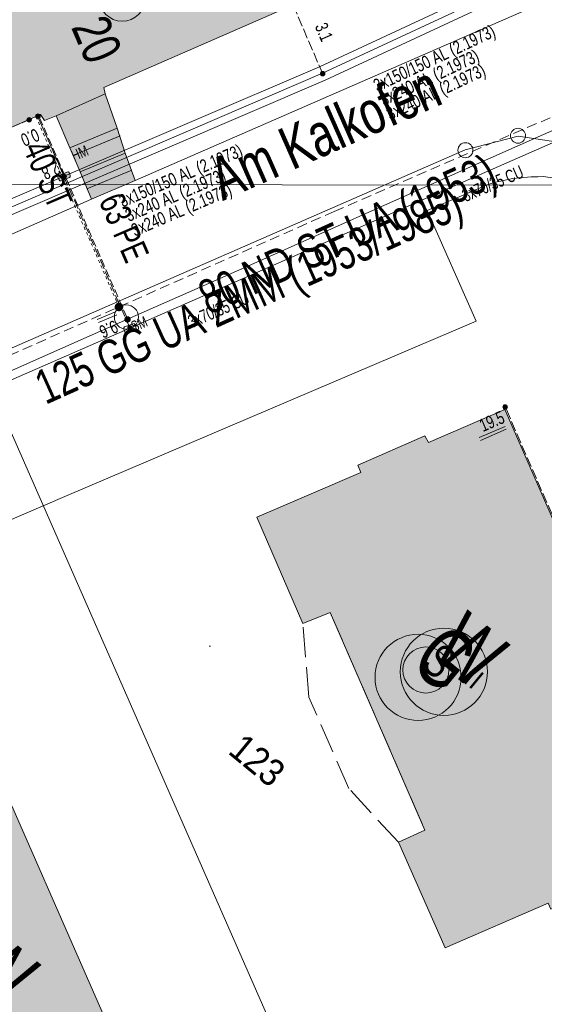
# Model space of a CAD drawing. Header units: metres. Extents: x -740 to 758, y -633 to 854.
# Tile 1055 of 1056: x 480 to 502, y 204 to 245. Entities that reach past the tile are written whole.
import ezdxf

# ---------------------------------------------------------------- set-up
doc = ezdxf.new("R2010")
doc.units = ezdxf.units.M
doc.header["$MEASUREMENT"] = 0
for name, pattern in [('1248_416', [1.664, 1.248, -0.416]), ('125_125', [0.2496, 0.1248, -0.1248]), ('333_125', [0.4576, 0.3328, -0.1248]), ('416_125', [0.5408, 0.416, -0.1248]), ('416_208', [0.624, 0.416, -0.208])]:
    doc.linetypes.add(name, pattern=pattern)
for name, color, linetype in [('Gas.LOVION', 7, 'Continuous'), ('gas_projekt.LOVION', 7, 'Continuous'), ('Gis.LOVION', 7, 'Continuous'), ('Grundkarte.LOVION', 7, 'Continuous'), ('Grundkarte_Text.LOVION', 7, 'Continuous'), ('Strom.LOVION', 7, 'Continuous'), ('StromBemass.LOVION', 7, 'Continuous'), ('Telko.LOVION', 7, 'Continuous'), ('ViewBounds.LOVION', 7, 'Continuous'), ('Wasser.LOVION', 7, 'Continuous'), ('wasser_projekt.LOVION', 7, 'Continuous')]:
    doc.layers.add(name, color=color, linetype=linetype)
doc.styles.add('ERSTELLTER_STIL_1', font='arial.ttf')

msp = doc.modelspace()

# ---------------------------------------------------------------- hatches: boundary and pattern name
at = {"layer": 'Gas.LOVION', "linetype": 'Continuous', "lineweight": 13}
for points in [[(480.754, 241.133), (481.463, 241.438), (481.311, 241.778), (480.615, 241.489)], [(484.676, 233.274), (484.689, 233.292), (484.699, 233.311), (484.707, 233.332), (484.713, 233.353), (484.715, 233.375), (484.715, 233.397), (484.712, 233.419), (484.707, 233.441), (484.699, 233.461), (484.688, 233.481), (484.675, 233.498), (484.66, 233.514), (484.643, 233.528), (484.624, 233.54), (484.604, 233.55), (484.583, 233.556), (484.561, 233.56), (484.539, 233.562), (484.517, 233.56), (484.495, 233.556), (484.474, 233.549), (484.454, 233.54), (484.436, 233.528), (484.419, 233.514), (484.404, 233.497), (484.391, 233.48), (484.38, 233.46), (484.372, 233.44), (484.367, 233.418), (484.364, 233.396), (484.364, 233.374), (484.367, 233.352), (484.372, 233.331), (484.381, 233.31), (484.391, 233.291), (484.404, 233.273), (484.42, 233.257), (484.437, 233.243), (484.455, 233.231), (484.475, 233.222), (484.496, 233.215), (484.518, 233.211), (484.54, 233.21), (484.562, 233.211), (484.584, 233.215), (484.605, 233.222), (484.625, 233.232), (484.644, 233.244), (484.66, 233.258)], [(484.679, 233.275), (484.692, 233.293), (484.702, 233.312), (484.711, 233.333), (484.716, 233.354), (484.719, 233.376), (484.719, 233.398), (484.716, 233.42), (484.71, 233.441), (484.702, 233.462), (484.691, 233.481), (484.678, 233.499), (484.663, 233.515), (484.646, 233.529), (484.627, 233.54), (484.607, 233.55), (484.587, 233.556), (484.565, 233.56), (484.543, 233.562), (484.521, 233.56), (484.499, 233.556), (484.478, 233.549), (484.458, 233.54), (484.44, 233.528), (484.423, 233.514), (484.408, 233.498), (484.395, 233.48), (484.384, 233.461), (484.376, 233.44), (484.371, 233.419), (484.368, 233.397), (484.368, 233.375), (484.371, 233.353), (484.377, 233.332), (484.385, 233.311), (484.396, 233.292), (484.409, 233.274), (484.424, 233.258), (484.441, 233.244), (484.459, 233.232), (484.479, 233.223), (484.5, 233.216), (484.522, 233.212), (484.544, 233.211), (484.566, 233.212), (484.588, 233.216), (484.609, 233.223), (484.628, 233.233), (484.647, 233.245), (484.664, 233.259)]]:
    msp.add_hatch(color=7, dxfattribs=at).paths.add_polyline_path(points)
at = {"layer": 'Grundkarte.LOVION', "linetype": 'Continuous', "lineweight": 18}
for color, points in [(9, [(471.824, 247.368), (475.552, 238.866), (481.277, 241.376), (481.449, 241.127), (481.932, 241.322), (483.971, 242.231), (483.916, 242.491), (491.739, 245.916), (488.09, 254.515), (487.581, 254.288), (484.718, 253.032), (479.36, 250.706), (476.046, 249.229), (472.955, 247.892)]), (254, [(484.466, 240.801), (483.971, 242.231), (481.932, 241.322), (482.506, 239.989)]), (254, [(484.466, 240.801), (483.971, 242.231), (481.932, 241.322), (482.506, 239.989)]), (254, [(484.803, 239.77), (484.466, 240.801), (482.506, 239.989), (482.928, 238.996)]), (254, [(485.21, 238.628), (484.803, 239.77), (482.928, 238.996), (483.394, 237.859)]), (9, [(496.14, 211.175), (498.077, 206.783), (502.358, 208.65), (502.471, 208.395), (505.307, 209.618), (505.161, 209.899), (508.364, 211.306), (500.562, 229.134), (497.386, 227.759), (497.24, 228.041), (494.463, 226.823), (494.582, 226.51), (490.269, 224.669), (492.18, 220.245), (493.316, 220.711), (497.245, 211.667)]), (9, [(471.379, 208.695), (476.886, 196.199), (485.605, 200.125), (480.092, 212.68)])]:
    msp.add_hatch(color=color, dxfattribs=at).paths.add_polyline_path(points)
at = {"layer": 'Strom.LOVION', "linetype": 'Continuous', "lineweight": 13}
for points in [[(480.685, 241.082), (481.633, 241.514), (481.554, 241.713), (480.59, 241.294)], [(482.137, 238.623), (482.493, 238.761), (482.519, 238.793), (482.514, 238.852), (482.473, 238.966), (482.441, 238.992), (482.382, 238.987), (482.042, 238.835), (482.026, 238.848), (482, 238.816), (482.005, 238.758), (482.059, 238.659), (482.075, 238.646), (482.078, 238.617)]]:
    msp.add_hatch(color=7, dxfattribs=at).paths.add_polyline_path(points)
at = {"layer": 'StromBemass.LOVION', "linetype": 'Continuous', "lineweight": 13}
for points in [[(493.068, 243.01), (493.075, 243.02), (493.081, 243.03), (493.085, 243.041), (493.088, 243.052), (493.089, 243.064), (493.089, 243.076), (493.088, 243.088), (493.085, 243.099), (493.08, 243.11), (493.075, 243.12), (493.068, 243.13), (493.059, 243.138), (493.05, 243.146), (493.04, 243.152), (493.03, 243.157), (493.018, 243.161), (493.007, 243.163), (492.995, 243.164), (492.983, 243.163), (492.972, 243.161), (492.96, 243.157), (492.95, 243.152), (492.94, 243.146), (492.931, 243.138), (492.923, 243.129), (492.916, 243.12), (492.91, 243.109), (492.906, 243.098), (492.903, 243.087), (492.901, 243.075), (492.902, 243.064), (492.903, 243.052), (492.906, 243.04), (492.91, 243.029), (492.916, 243.019), (492.923, 243.01), (492.931, 243.001), (492.94, 242.993), (492.95, 242.987), (492.961, 242.982), (492.972, 242.979), (492.984, 242.976), (492.996, 242.976), (493.007, 242.977), (493.019, 242.979), (493.03, 242.982), (493.041, 242.987), (493.051, 242.994), (493.06, 243.001)], [(480.885, 241.093), (480.892, 241.102), (480.897, 241.113), (480.902, 241.124), (480.905, 241.136), (480.906, 241.147), (480.906, 241.159), (480.905, 241.171), (480.902, 241.183), (480.897, 241.194), (480.891, 241.204), (480.884, 241.214), (480.876, 241.223), (480.867, 241.23), (480.857, 241.237), (480.846, 241.242), (480.834, 241.245), (480.823, 241.248), (480.811, 241.248), (480.799, 241.248), (480.787, 241.245), (480.776, 241.242), (480.765, 241.236), (480.755, 241.23), (480.746, 241.222), (480.738, 241.214), (480.731, 241.204), (480.725, 241.193), (480.72, 241.182), (480.718, 241.171), (480.716, 241.159), (480.716, 241.147), (480.718, 241.135), (480.721, 241.123), (480.725, 241.112), (480.731, 241.102), (480.738, 241.092), (480.746, 241.084), (480.755, 241.076), (480.766, 241.07), (480.776, 241.064), (480.788, 241.061), (480.799, 241.059), (480.811, 241.058), (480.823, 241.059), (480.835, 241.061), (480.846, 241.065), (480.857, 241.07), (480.867, 241.076), (480.876, 241.084)], [(481.251, 241.245), (481.258, 241.255), (481.263, 241.265), (481.268, 241.276), (481.27, 241.288), (481.272, 241.299), (481.272, 241.311), (481.27, 241.323), (481.267, 241.334), (481.263, 241.345), (481.257, 241.355), (481.25, 241.365), (481.242, 241.373), (481.233, 241.381), (481.223, 241.387), (481.212, 241.392), (481.201, 241.396), (481.19, 241.398), (481.178, 241.399), (481.166, 241.398), (481.154, 241.396), (481.143, 241.392), (481.133, 241.387), (481.123, 241.381), (481.114, 241.373), (481.106, 241.364), (481.099, 241.355), (481.093, 241.345), (481.089, 241.334), (481.086, 241.322), (481.084, 241.31), (481.084, 241.299), (481.086, 241.287), (481.089, 241.276), (481.093, 241.265), (481.099, 241.254), (481.106, 241.245), (481.114, 241.236), (481.123, 241.229), (481.133, 241.222), (481.144, 241.217), (481.155, 241.214), (481.167, 241.212), (481.178, 241.211), (481.19, 241.212), (481.202, 241.214), (481.213, 241.218), (481.224, 241.223), (481.234, 241.229), (481.243, 241.237)], [(482.34, 238.738), (482.347, 238.748), (482.353, 238.759), (482.357, 238.77), (482.36, 238.781), (482.362, 238.793), (482.362, 238.805), (482.36, 238.816), (482.357, 238.828), (482.353, 238.839), (482.347, 238.849), (482.34, 238.859), (482.332, 238.867), (482.323, 238.875), (482.313, 238.881), (482.302, 238.886), (482.291, 238.89), (482.279, 238.892), (482.267, 238.893), (482.255, 238.892), (482.244, 238.89), (482.232, 238.886), (482.222, 238.881), (482.212, 238.875), (482.203, 238.867), (482.195, 238.858), (482.188, 238.849), (482.182, 238.838), (482.178, 238.827), (482.175, 238.816), (482.173, 238.804), (482.173, 238.792), (482.175, 238.78), (482.178, 238.769), (482.182, 238.758), (482.188, 238.748), (482.195, 238.738), (482.203, 238.729), (482.212, 238.722), (482.222, 238.716), (482.233, 238.711), (482.244, 238.707), (482.256, 238.705), (482.268, 238.704), (482.28, 238.705), (482.291, 238.707), (482.303, 238.711), (482.313, 238.716), (482.323, 238.722), (482.332, 238.73)], [(482.34, 238.738), (482.347, 238.748), (482.353, 238.759), (482.357, 238.77), (482.36, 238.781), (482.362, 238.793), (482.362, 238.805), (482.36, 238.816), (482.357, 238.828), (482.353, 238.839), (482.347, 238.849), (482.34, 238.859), (482.332, 238.867), (482.323, 238.875), (482.313, 238.881), (482.302, 238.886), (482.291, 238.89), (482.279, 238.892), (482.267, 238.893), (482.255, 238.892), (482.244, 238.89), (482.232, 238.886), (482.222, 238.881), (482.212, 238.875), (482.203, 238.867), (482.195, 238.858), (482.188, 238.849), (482.182, 238.838), (482.178, 238.827), (482.175, 238.816), (482.173, 238.804), (482.173, 238.792), (482.175, 238.78), (482.178, 238.769), (482.182, 238.758), (482.188, 238.748), (482.195, 238.738), (482.203, 238.729), (482.212, 238.722), (482.222, 238.716), (482.233, 238.711), (482.244, 238.707), (482.256, 238.705), (482.268, 238.704), (482.28, 238.705), (482.291, 238.707), (482.303, 238.711), (482.313, 238.716), (482.323, 238.722), (482.332, 238.73)], [(485.069, 232.453), (485.075, 232.462), (485.081, 232.473), (485.085, 232.484), (485.088, 232.495), (485.09, 232.507), (485.09, 232.518), (485.088, 232.53), (485.085, 232.541), (485.081, 232.552), (485.075, 232.563), (485.068, 232.572), (485.06, 232.581), (485.051, 232.588), (485.041, 232.594), (485.03, 232.599), (485.019, 232.603), (485.008, 232.605), (484.996, 232.606), (484.984, 232.605), (484.973, 232.603), (484.961, 232.599), (484.951, 232.594), (484.941, 232.588), (484.932, 232.58), (484.924, 232.572), (484.917, 232.562), (484.911, 232.552), (484.907, 232.541), (484.904, 232.529), (484.903, 232.518), (484.903, 232.506), (484.904, 232.494), (484.907, 232.483), (484.912, 232.472), (484.917, 232.462), (484.924, 232.452), (484.932, 232.444), (484.941, 232.436), (484.951, 232.43), (484.962, 232.425), (484.973, 232.421), (484.985, 232.419), (484.996, 232.419), (485.008, 232.419), (485.02, 232.422), (485.031, 232.425), (485.042, 232.43), (485.051, 232.437), (485.06, 232.444)], [(500.644, 229.174), (500.651, 229.183), (500.656, 229.193), (500.661, 229.204), (500.664, 229.216), (500.665, 229.227), (500.665, 229.239), (500.663, 229.25), (500.661, 229.262), (500.656, 229.273), (500.651, 229.283), (500.644, 229.292), (500.636, 229.301), (500.627, 229.308), (500.617, 229.314), (500.606, 229.319), (500.595, 229.323), (500.584, 229.325), (500.572, 229.326), (500.56, 229.325), (500.549, 229.323), (500.538, 229.319), (500.527, 229.314), (500.518, 229.308), (500.509, 229.3), (500.501, 229.292), (500.494, 229.282), (500.488, 229.272), (500.484, 229.261), (500.481, 229.25), (500.48, 229.238), (500.48, 229.227), (500.481, 229.215), (500.484, 229.204), (500.488, 229.193), (500.494, 229.183), (500.501, 229.173), (500.509, 229.165), (500.518, 229.157), (500.528, 229.151), (500.538, 229.146), (500.55, 229.143), (500.561, 229.141), (500.573, 229.14), (500.584, 229.141), (500.596, 229.143), (500.607, 229.147), (500.617, 229.152), (500.627, 229.158), (500.636, 229.165)]]:
    msp.add_hatch(color=7, dxfattribs=at).paths.add_polyline_path(points)
at = {"layer": 'Wasser.LOVION', "linetype": 'Continuous', "lineweight": 13}
for points in [[(480.868, 241.173), (481.561, 241.492), (481.409, 241.832), (480.73, 241.529)], [(484.999, 232.787), (485.009, 232.8), (485.017, 232.815), (485.023, 232.83), (485.027, 232.847), (485.029, 232.863), (485.029, 232.88), (485.027, 232.897), (485.023, 232.913), (485.016, 232.928), (485.008, 232.943), (484.998, 232.956), (484.987, 232.969), (484.974, 232.979), (484.96, 232.988), (484.945, 232.995), (484.929, 233), (484.912, 233.003), (484.896, 233.004), (484.879, 233.003), (484.863, 233), (484.847, 232.995), (484.832, 232.988), (484.818, 232.979), (484.805, 232.968), (484.793, 232.956), (484.784, 232.942), (484.776, 232.927), (484.769, 232.912), (484.765, 232.896), (484.763, 232.879), (484.763, 232.862), (484.766, 232.846), (484.77, 232.83), (484.776, 232.814), (484.784, 232.8), (484.794, 232.786), (484.805, 232.774), (484.818, 232.763), (484.832, 232.754), (484.848, 232.747), (484.864, 232.742), (484.88, 232.739), (484.897, 232.738), (484.913, 232.739), (484.93, 232.742), (484.946, 232.748), (484.961, 232.755), (484.975, 232.764), (484.988, 232.774)], [(484.999, 232.787), (485.009, 232.8), (485.017, 232.815), (485.023, 232.83), (485.027, 232.847), (485.029, 232.863), (485.029, 232.88), (485.027, 232.897), (485.023, 232.913), (485.016, 232.928), (485.008, 232.943), (484.998, 232.956), (484.987, 232.969), (484.974, 232.979), (484.96, 232.988), (484.945, 232.995), (484.929, 233), (484.912, 233.003), (484.896, 233.004), (484.879, 233.003), (484.863, 233), (484.847, 232.995), (484.832, 232.988), (484.818, 232.979), (484.805, 232.968), (484.793, 232.956), (484.784, 232.942), (484.776, 232.927), (484.769, 232.912), (484.765, 232.896), (484.763, 232.879), (484.763, 232.862), (484.766, 232.846), (484.77, 232.83), (484.776, 232.814), (484.784, 232.8), (484.794, 232.786), (484.805, 232.774), (484.818, 232.763), (484.832, 232.754), (484.848, 232.747), (484.864, 232.742), (484.88, 232.739), (484.897, 232.738), (484.913, 232.739), (484.93, 232.742), (484.946, 232.748), (484.961, 232.755), (484.975, 232.764), (484.988, 232.774)]]:
    msp.add_hatch(color=7, dxfattribs=at).paths.add_polyline_path(points)

# ---------------------------------------------------------------- linework, layer by layer
at = {"layer": 'Gas.LOVION', "color": 5, "linetype": '416_208', "lineweight": 18}
msp.add_lwpolyline([(422.543, 303.11), (423.986, 303.162), (440.327, 303.193), (447.966, 285.527), (448.29, 284.775), (456.54, 265.395), (462.118, 252.626), (473.139, 228.329), (484.54, 233.39), (493.478, 237.352), (506.279, 242.904), (507.88, 243.608), (508.758, 243.856)], dxfattribs=at)
at = {"layer": 'Gas.LOVION', "color": 5, "linetype": '125_125', "lineweight": 18}
msp.add_lwpolyline([(484.54, 233.39), (481.093, 241.284)], dxfattribs=at)
at = {"layer": 'Gas.LOVION', "color": 7, "linetype": 'Continuous', "lineweight": 13}
msp.add_lwpolyline([(488.282, 219.303), (488.311, 219.306)], dxfattribs=at)
at = {"layer": 'Gas.LOVION', "color": 5, "linetype": 'Continuous', "lineweight": 18}
msp.add_circle((496.96, 218.014), 1.788, dxfattribs=at)
at = {"layer": 'gas_projekt.LOVION', "color": 7, "linetype": 'Continuous', "lineweight": 13}
msp.add_lwpolyline([(488.282, 219.303), (488.311, 219.306)], dxfattribs=at)
at = {"layer": 'Gis.LOVION', "color": 7, "linetype": 'Continuous', "lineweight": 13}
msp.add_lwpolyline([(488.282, 219.303), (488.311, 219.306)], dxfattribs=at)
at = {"layer": 'Grundkarte.LOVION', "color": 8, "linetype": 'Continuous', "lineweight": 18}
for points in [[(501.907, 245.905), (485.21, 238.628), (483.394, 237.859), (475.571, 234.434), (469.363, 231.729), (461.195, 228.211), (459.299, 227.346), (445.857, 221.539), (444.015, 220.738), (436.76, 217.546), (434.349, 216.512), (431.306, 218.313), (425.388, 231.685), (515.054, 270.747)], [(507.011, 248.119), (509.97, 241.433), (510.235, 240.838), (537.767, 177.502), (538.107, 176.737), (539.22, 175.338), (540.701, 174.39), (535.533, 170.722), (535.441, 171.659), (535.121, 172.514), (520.648, 205.68), (507.082, 236.806), (505.647, 238.793), (503.507, 240.121), (501.108, 240.478), (498.917, 239.909), (478.763, 231.111), (466.097, 225.528), (465.206, 224.968), (464.584, 224.079), (464.277, 222.985), (464.471, 221.911), (491.377, 160.435)], [(464.366, 133.203), (423.71, 226.172), (426.075, 227.082), (430.058, 217.778), (430.65, 216.86), (431.629, 216.217), (432.653, 216.022), (433.76, 216.189), (434.349, 216.512), (436.76, 217.546), (444.015, 220.738), (445.857, 221.539), (459.299, 227.346), (461.195, 228.211), (469.363, 231.729), (475.571, 234.434), (483.394, 237.859), (485.21, 238.628), (501.907, 245.905)], [(482.928, 238.996), (484.803, 239.77)], [(497.331, 237.389), (499.827, 238.461), (500.114, 238.548), (500.896, 238.713), (501.657, 238.787), (501.924, 238.784), (502.158, 238.807), (502.638, 238.736)], [(478.068, 223.713), (482.295, 225.515), (499.376, 232.801), (497.331, 237.389)]]:
    msp.add_lwpolyline(points, dxfattribs=at)
for points in [[(471.824, 247.368), (472.955, 247.892), (476.046, 249.229), (479.36, 250.706), (484.718, 253.032), (487.581, 254.288), (488.09, 254.515), (491.739, 245.916), (483.916, 242.491), (483.971, 242.231), (481.932, 241.322), (481.449, 241.127), (481.277, 241.376), (475.552, 238.866)], [(494.994, 194.186), (478.763, 231.111), (498.917, 239.909), (501.108, 240.478), (503.507, 240.121), (505.647, 238.793), (507.082, 236.806), (520.648, 205.68)], [(491.377, 160.435), (464.471, 221.911), (464.277, 222.985), (464.584, 224.079), (465.206, 224.968), (466.097, 225.528), (478.763, 231.111), (494.994, 194.186), (511.917, 155.615), (507.743, 152.961), (502.402, 165.266), (501.919, 165.071), (501.154, 164.73), (497.272, 163.021), (492.456, 160.895)], [(496.14, 211.175), (497.245, 211.667), (493.316, 220.711), (492.18, 220.245), (490.269, 224.669), (494.582, 226.51), (494.463, 226.823), (497.24, 228.041), (497.386, 227.759), (500.562, 229.134), (508.364, 211.306), (505.161, 209.899), (505.307, 209.618), (502.471, 208.395), (502.358, 208.65), (498.077, 206.783)], [(471.379, 208.695), (480.092, 212.68), (485.605, 200.125), (476.886, 196.199)]]:
    msp.add_lwpolyline(points, close=True, dxfattribs=at)
at = {"layer": 'Grundkarte.LOVION', "color": 253, "linetype": 'Continuous', "lineweight": 18}
for points in [[(501.907, 245.905), (485.21, 238.628), (483.394, 237.859), (475.571, 234.434), (469.363, 231.729), (461.195, 228.211), (459.299, 227.346), (445.857, 221.539), (444.015, 220.738), (436.76, 217.546), (434.349, 216.512), (431.306, 218.313), (425.388, 231.685), (422.645, 237.978), (423.714, 239.738), (424.702, 240.219), (422.418, 245.434)], [(422.418, 245.434), (424.702, 240.219), (423.714, 239.738), (422.645, 237.978), (425.388, 231.685), (431.306, 218.313), (434.349, 216.512), (436.76, 217.546), (444.015, 220.738), (445.857, 221.539), (459.299, 227.346), (461.195, 228.211), (469.363, 231.729), (475.571, 234.434), (483.394, 237.859), (485.21, 238.628), (501.907, 245.905)], [(503.507, 240.121), (501.108, 240.478), (498.917, 239.909), (478.763, 231.111), (466.097, 225.528), (465.206, 224.968), (464.584, 224.079), (464.277, 222.985), (464.471, 221.911), (491.377, 160.435)]]:
    msp.add_lwpolyline(points, dxfattribs=at)
at = {"layer": 'Grundkarte.LOVION', "color": 251, "linetype": 'Continuous', "lineweight": 13}
for points in [[(484.466, 240.801), (482.506, 239.989), (481.932, 241.322), (483.971, 242.231)], [(484.466, 240.801), (482.506, 239.989), (481.932, 241.322), (483.971, 242.231)], [(484.803, 239.77), (482.928, 238.996), (482.506, 239.989), (484.466, 240.801)], [(485.21, 238.628), (483.394, 237.859), (482.928, 238.996), (484.803, 239.77)]]:
    msp.add_lwpolyline(points, close=True, dxfattribs=at)
at = {"layer": 'Grundkarte.LOVION', "color": 253, "linetype": 'Continuous', "lineweight": 18}
msp.add_lwpolyline([(535.533, 170.722), (511.917, 155.615), (507.743, 152.961), (502.402, 165.266), (501.919, 165.071), (501.154, 164.73), (497.272, 163.021), (492.456, 160.895), (491.377, 160.435), (464.471, 221.911), (464.277, 222.985), (464.584, 224.079), (465.206, 224.968), (466.097, 225.528), (478.763, 231.111), (498.917, 239.909), (501.108, 240.478), (503.507, 240.121), (505.647, 238.793), (507.082, 236.806), (520.648, 205.68), (535.121, 172.514), (535.441, 171.659)], close=True, dxfattribs=at)
at = {"layer": 'Grundkarte.LOVION', "color": 251, "linetype": 'Continuous', "lineweight": 13}
for points in [[(482.625, 239.675), (484.585, 240.488)], [(483.204, 238.284), (485.079, 239.058)]]:
    msp.add_lwpolyline(points, dxfattribs=at)
at = {"layer": 'Grundkarte.LOVION', "color": 8, "linetype": '1248_416', "lineweight": 18}
msp.add_lwpolyline([(497.245, 211.667), (496.14, 211.175), (494.091, 213.398), (492.419, 217.195), (492.18, 220.245), (493.316, 220.711)], close=True, dxfattribs=at)
at = {"layer": 'Grundkarte.LOVION', "color": 7, "linetype": 'Continuous', "lineweight": 13}
msp.add_lwpolyline([(488.282, 219.303), (488.34, 219.309)], dxfattribs=at)
at = {"layer": 'Grundkarte.LOVION', "color": 9, "linetype": 'Continuous', "lineweight": 18}
for centre, radius in [((501.108, 240.493), 0.312), ((498.924, 239.891), 0.313)]:
    msp.add_circle(centre, radius, dxfattribs=at)
at = {"layer": 'Strom.LOVION', "color": 1, "linetype": 'Continuous', "lineweight": 18}
for points in [[(535.386, 261.252), (532.176, 260.525), (527.315, 259.163), (522.529, 257.631), (518.027, 255.461), (513.795, 252.639), (509.201, 250.653), (506.645, 249.442), (504.791, 248.3), (501.67, 247.123), (492.991, 243.083), (476.766, 236.117), (474.454, 235.433), (467.724, 232.322), (453.517, 226.175), (458.428, 214.492), (456.484, 213.667)], [(501.969, 246.931), (493.108, 242.799), (476.867, 235.846), (474.554, 235.162), (467.853, 232.054), (453.902, 226.02), (457.077, 218.483), (459.395, 216.848)]]:
    msp.add_lwpolyline(points, dxfattribs=at)
at = {"layer": 'Strom.LOVION', "color": 150, "linetype": 'Continuous', "lineweight": 18}
for points in [[(512.471, 242.15), (511.96, 243.297), (509.993, 243.918), (506.627, 249.78), (504.661, 248.569), (501.553, 247.408), (492.862, 243.351), (482.266, 238.813), (476.663, 236.418), (474.351, 235.733), (467.607, 232.606), (453.13, 226.358), (457.678, 215.513), (455.983, 214.859)], [(511.121, 243.259), (510.206, 243.554), (484.996, 232.503), (467.492, 224.866), (466.903, 223.789)]]:
    msp.add_lwpolyline(points, dxfattribs=at)
at = {"layer": 'Strom.LOVION', "color": 5, "linetype": 'Continuous', "lineweight": 18}
msp.add_lwpolyline([(482.266, 238.813), (481.165, 241.306)], dxfattribs=at)
at = {"layer": 'Strom.LOVION', "color": 7, "linetype": 'Continuous', "lineweight": 13}
for points in [[(482.137, 238.623), (482.078, 238.617), (482.075, 238.646), (482.059, 238.659), (482.005, 238.758), (482, 238.816), (482.026, 238.848), (482.042, 238.835), (482.382, 238.987), (482.441, 238.992), (482.473, 238.966), (482.514, 238.852), (482.519, 238.793), (482.493, 238.761)], [(484.867, 232.313), (484.838, 232.311), (484.79, 232.35), (484.749, 232.464), (484.743, 232.523), (484.769, 232.555), (485.125, 232.693), (485.184, 232.699), (485.187, 232.67), (485.203, 232.657), (485.244, 232.542), (485.249, 232.484), (485.22, 232.481), (485.207, 232.465)]]:
    msp.add_lwpolyline(points, close=True, dxfattribs=at)
msp.add_lwpolyline([(488.282, 219.303), (488.311, 219.306)], dxfattribs=at)
at = {"layer": 'Strom.LOVION', "color": 1, "linetype": 'Continuous', "lineweight": 18}
for centre, radius in [((484.678, 246.205), 0.959), ((497.284, 218.32), 0.958)]:
    msp.add_circle(centre, radius, dxfattribs=at)
at = {"layer": 'StromBemass.LOVION', "color": 7, "linetype": '416_125', "lineweight": 13}
for points in [[(491.768, 245.919), (492.991, 243.083)], [(475.565, 238.882), (480.796, 241.152)], [(481.165, 241.306), (484.996, 232.503)], [(515.176, 215.238), (515.498, 214.516), (508.355, 211.394), (500.582, 229.224)]]:
    msp.add_lwpolyline(points, dxfattribs=at)
at = {"layer": 'StromBemass.LOVION', "color": 7, "linetype": 'Continuous', "lineweight": 13}
for points in [[(484.398, 233.184), (483.63, 232.872)], [(484.454, 233.056), (483.687, 232.745)], [(499.494, 227.965), (500.572, 228.425)], [(499.551, 227.838), (500.613, 228.311)], [(488.282, 219.303), (488.311, 219.306)]]:
    msp.add_lwpolyline(points, dxfattribs=at)
for centre, radius in [((492.995, 243.07), 0.094), ((480.811, 241.153), 0.0952), ((481.178, 241.305), 0.0939), ((482.267, 238.798), 0.0944), ((482.267, 238.798), 0.0944), ((484.996, 232.512), 0.0937), ((500.572, 229.233), 0.0928)]:
    msp.add_circle(centre, radius, dxfattribs=at)
at = {"layer": 'Telko.LOVION', "color": 7, "linetype": 'Continuous', "lineweight": 13}
msp.add_lwpolyline([(488.282, 219.303), (488.311, 219.306)], dxfattribs=at)
at = {"layer": 'ViewBounds.LOVION', "color": 1, "linetype": 'Continuous', "lineweight": 18}
msp.add_lwpolyline([(528.379, 238.399), (527.852, -123.837), (-505.561, -122.336), (-505.035, 239.901)], close=True, dxfattribs=at)
at = {"layer": 'Wasser.LOVION', "color": 150, "linetype": 'Continuous', "lineweight": 18}
msp.add_lwpolyline([(472.947, 227.572), (480.623, 230.982), (484.9, 232.878), (489.76, 235.023), (498.893, 239.094), (505.452, 241.996), (505.694, 242.093), (508.043, 243.151)], dxfattribs=at)
at = {"layer": 'Wasser.LOVION', "color": 150, "linetype": '333_125', "lineweight": 18}
msp.add_lwpolyline([(484.9, 232.878), (484.863, 232.963), (481.208, 241.325)], dxfattribs=at)
at = {"layer": 'Wasser.LOVION', "color": 7, "linetype": 'Continuous', "lineweight": 13}
msp.add_lwpolyline([(488.282, 219.303), (488.311, 219.306)], dxfattribs=at)
msp.add_circle((484.85, 232.969), 0.501, dxfattribs=at)
at = {"layer": 'Wasser.LOVION', "color": 94, "linetype": 'Continuous', "lineweight": 18}
msp.add_circle((498.032, 218.248), 1.81, dxfattribs=at)
at = {"layer": 'wasser_projekt.LOVION', "color": 7, "linetype": 'Continuous', "lineweight": 13}
msp.add_lwpolyline([(488.282, 219.303), (488.311, 219.306)], dxfattribs=at)

# ---------------------------------------------------------------- texts
at = {"layer": 'Gas.LOVION', "color": 5, "linetype": 'Continuous', "lineweight": 18, "attachment_point": 7, "style": 'ERSTELLTER_STIL_1'}
for s, insert, char_height, rotation in [('{\\A1;\\W0.71557x;40 ST}', (480.525, 239.979), 1.0671, 293.2448), ('{\\A1;\\W0.72132x;80 ND ST UA (1953)}', (488.457, 232.656), 1.42278, 24.2406), ('{\\A1;\\W0.71563x;G}', (496.539, 218.435), 2.48984, 320.5839)]:
    msp.add_mtext(s, dxfattribs=dict(at, insert=insert, char_height=char_height, rotation=rotation))
at = {"layer": 'Gis.LOVION', "color": 44, "linetype": 'Continuous', "lineweight": 18, "attachment_point": 7, "style": 'ERSTELLTER_STIL_1'}
for s, insert, char_height, rotation in [('{\\A1;\\W0.71517x;Am Kalkofen}', (488.851, 237.752), 1.77844, 23.8113), ('{\\A1;\\W0.71518x;Am Kalkofen}', (488.863, 237.759), 1.77842, 23.8098)]:
    msp.add_mtext(s, dxfattribs=dict(at, insert=insert, char_height=char_height, rotation=rotation))
at = {"layer": 'Grundkarte_Text.LOVION', "color": 8, "linetype": 'Continuous', "lineweight": 18, "insert": (482.521, 244.991), "char_height": 1.60084, "attachment_point": 7, "rotation": 293.0454, "style": 'ERSTELLTER_STIL_1'}
msp.add_mtext('{\\A1;\\W0.71559x;20}', dxfattribs=at)
at = {"layer": 'Grundkarte_Text.LOVION', "color": 7, "linetype": 'Continuous', "lineweight": 13, "attachment_point": 7, "style": 'ERSTELLTER_STIL_1'}
for s, insert, char_height, rotation in [('{\\A1;\\W0.89448x;II}', (498.79, 217.842), 0.83073, 320.5841), ('{\\A1;\\W0.89449x;123}', (489.011, 214.874), 1.12433, 320.5838)]:
    msp.add_mtext(s, dxfattribs=dict(at, insert=insert, char_height=char_height, rotation=rotation))
at = {"layer": 'Strom.LOVION', "color": 150, "linetype": 'Continuous', "lineweight": 18, "char_height": 0.53355, "attachment_point": 7, "style": 'ERSTELLTER_STIL_1'}
for s, insert, rotation in [('{\\A1;\\W0.72213x;3x150/150 AL (2.1973)}', (495.336, 242.16), 25.2413), ('{\\A1;\\W0.72211x;3x150/150 AL (2.1973)}', (484.759, 237.363), 23.2426), ('{\\A1;\\W0.67979x;3x70/35 CU }', (498.938, 237.729), 23.2426), ('{\\A1;\\W0.67979x;3x70/35 CU }', (487.554, 232.493), 23.2426)]:
    msp.add_mtext(s, dxfattribs=dict(at, insert=insert, rotation=rotation))
at = {"layer": 'Strom.LOVION', "color": 1, "linetype": 'Continuous', "lineweight": 18, "attachment_point": 7, "style": 'ERSTELLTER_STIL_1'}
for s, insert, char_height, rotation in [('{\\A1;\\W0.72369x;3x240 AL (2.1973)}', (495.604, 241.576), 0.53355, 25.2413), ('{\\A1;\\W0.72369x;3x240 AL (2.1973)}', (495.869, 240.982), 0.53355, 25.2413), ('{\\A1;\\W0.72372x;3x240 AL (2.1973)}', (485.013, 236.764), 0.53353, 23.2374), ('{\\A1;\\W0.72369x;3x240 AL (2.1973)}', (485.265, 236.153), 0.53355, 23.2426), ('{\\A1;\\W0.71557x;S}', (497.038, 218.436), 1.37441, 320.5841)]:
    msp.add_mtext(s, dxfattribs=dict(at, insert=insert, char_height=char_height, rotation=rotation))
at = {"layer": 'Strom.LOVION', "color": 7, "linetype": 'Continuous', "lineweight": 13, "char_height": 0.44461, "attachment_point": 7, "rotation": 23.2411, "style": 'ERSTELLTER_STIL_1'}
for s, insert in [('{\\A1;\\W0.71564x;HM}', (482.684, 239.432)), ('{\\A1;\\W0.71560x;SM}', (485.163, 232.336))]:
    msp.add_mtext(s, dxfattribs=dict(at, insert=insert))
at = {"layer": 'StromBemass.LOVION', "color": 7, "linetype": 'Continuous', "lineweight": 13, "attachment_point": 7, "style": 'ERSTELLTER_STIL_1'}
for s, insert, char_height, rotation in [('{\\A1;\\W0.71557x;3.1}', (492.656, 245.03), 0.53355, 293.2448), ('{\\A1;\\W0.71559x;0.0}', (481.085, 240.818), 0.53354, 203.2494), ('{\\A1;\\W0.71556x;2.8}', (481.948, 239.44), 0.53356, 203.2546), ('{\\A1;\\W0.71559x;9.6}', (484.346, 232.861), 0.53354, 203.2494), ('{\\A1;\\W0.71557x;19.5}', (499.654, 228.186), 0.53355, 23.2426)]:
    msp.add_mtext(s, dxfattribs=dict(at, insert=insert, char_height=char_height, rotation=rotation))
at = {"layer": 'Wasser.LOVION', "color": 150, "linetype": 'Continuous', "lineweight": 18, "attachment_point": 7, "style": 'ERSTELLTER_STIL_1'}
for s, insert, char_height, rotation in [('{\\A1;\\W0.71559x;63 PE}', (483.671, 237.795), 1.06709, 293.4917), ('{\\A1;\\W0.71854x;125 GG UA ZMM (1953/1985)}', (481.668, 228.928), 1.4228, 24.2425)]:
    msp.add_mtext(s, dxfattribs=dict(at, insert=insert, char_height=char_height, rotation=rotation))
at = {"layer": 'Wasser.LOVION', "color": 94, "linetype": 'Continuous', "lineweight": 18, "char_height": 2.48984, "attachment_point": 7, "rotation": 320.5839, "style": 'ERSTELLTER_STIL_1'}
for insert in [(497.418, 218.924), (477.939, 205.64)]:
    msp.add_mtext('{\\A1;\\W0.71562x;W}', dxfattribs=dict(at, insert=insert))

doc.saveas('drawing.dxf')
